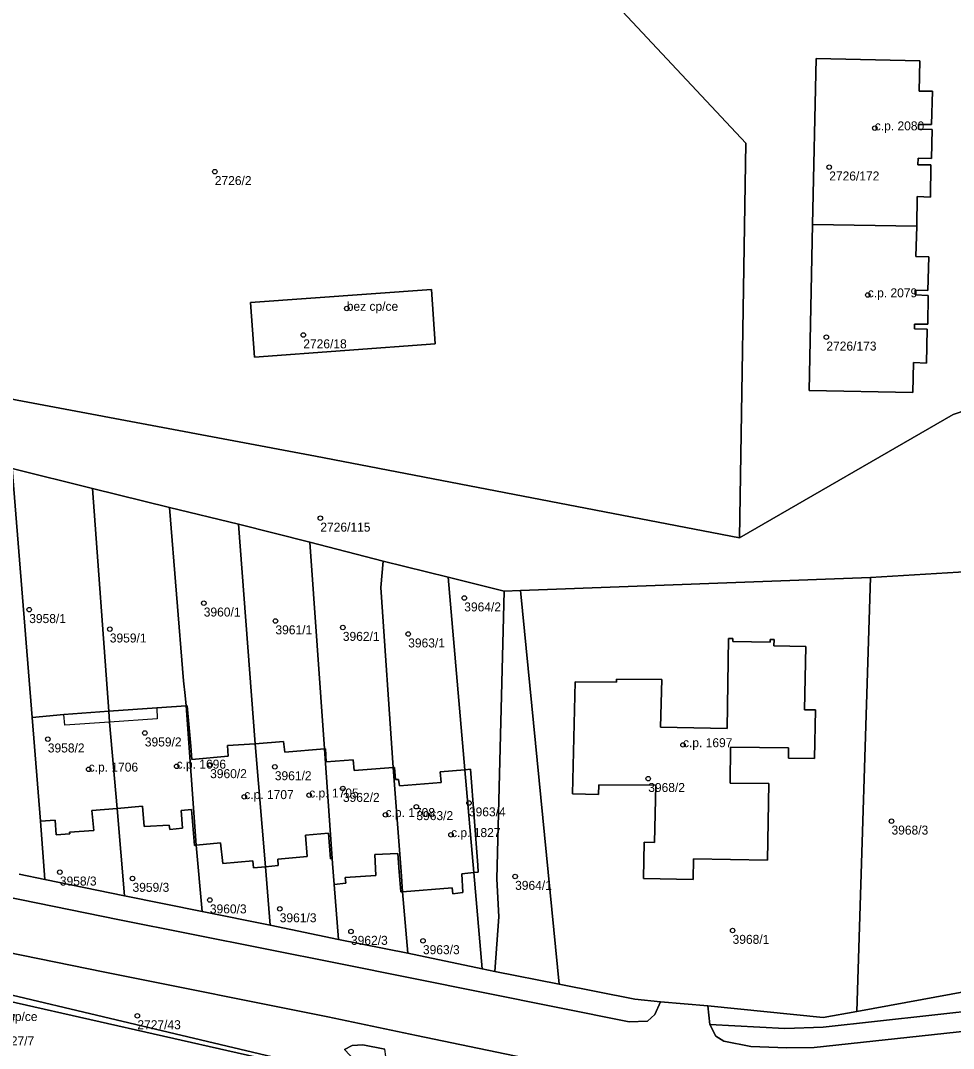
# Model space of a CAD drawing. Extents: x -878211 to -870363, y -1058464 to -1052522.
# Drawn here: x -873337.1 to -873233.3, y -1055699.6 to -1055585.2 of the extents above; entities that cross this region are included whole.
import ezdxf

# ---------------------------------------------------------------- set-up
doc = ezdxf.new("R2010")
doc.units = 0
for name, color, linetype in [('Definiční body', 7, 'Continuous'), ('Polygon budovy', 7, 'Continuous'), ('Polygon parcely', 7, 'Continuous')]:
    doc.layers.add(name, color=color, linetype=linetype)

msp = doc.modelspace()

# ---------------------------------------------------------------- linework, layer by layer
at = {"layer": 'Definiční body'}
for centre in [(-873242.04, -1055597.19994), (-873315.51, -1055602.04994), (-873247.11, -1055601.53994), (-873242.82, -1055615.77994), (-873300.82, -1055617.27994), (-873305.66, -1055620.21994), (-873247.43, -1055620.46994), (-873303.76, -1055640.61994), (-873316.74, -1055650.06994), (-873287.74, -1055649.49994), (-873336.17, -1055650.79994), (-873308.76, -1055652.04994), (-873327.2, -1055652.95994), (-873301.26, -1055652.77994), (-873293.98, -1055653.50994), (-873323.3, -1055664.52994), (-873334.1, -1055665.19994), (-873263.39, -1055665.84994), (-873329.55, -1055668.56994), (-873319.76, -1055668.23994), (-873316.03, -1055668.05994), (-873308.83, -1055668.28994), (-873267.26, -1055669.59994), (-873301.25, -1055670.69994), (-873312.23, -1055671.62994), (-873305, -1055671.44994), (-873293.07, -1055672.72994), (-873287.22, -1055672.30994), (-873296.5, -1055673.62994), (-873240.18, -1055674.33994), (-873289.21, -1055675.85994), (-873332.76, -1055680.00994), (-873324.67, -1055680.70994), (-873282.08, -1055680.48994), (-873316.06, -1055683.10994), (-873308.28, -1055684.09994), (-873300.35, -1055686.60994), (-873257.87, -1055686.49994), (-873292.34, -1055687.64994), (-873324.13, -1055695.99994)]:
    msp.add_circle(centre, 0.25, dxfattribs=at)
at = {"layer": 'Polygon budovy'}
for points in [[(-873237.37, -1055608.11), (-873237.32, -1055604.8), (-873235.84, -1055604.87), (-873235.79, -1055601.3), (-873237.23, -1055601.28), (-873237.22, -1055600.54), (-873235.72, -1055600.57), (-873235.67, -1055597.36), (-873237.18, -1055597.32), (-873237.18, -1055596.81), (-873235.71, -1055596.81), (-873235.63, -1055593.07), (-873237.1, -1055593.09), (-873237.01, -1055589.72), (-873248.58, -1055589.47), (-873248.97, -1055607.91)], [(-873237.63, -1055619.55), (-873237.63, -1055619.02), (-873236.12, -1055619.02), (-873236.08, -1055615.82), (-873237.56, -1055615.77), (-873237.54, -1055615.22), (-873236.12, -1055615.27), (-873236.01, -1055611.52), (-873237.46, -1055611.5), (-873237.37, -1055608.11), (-873248.97, -1055607.91), (-873249.35, -1055626.4), (-873237.82, -1055626.62), (-873237.73, -1055623.27), (-873236.28, -1055623.36), (-873236.21, -1055619.59)], [(-873291.38, -1055615.16), (-873311.55, -1055616.62), (-873311.11, -1055622.68), (-873290.98, -1055621.22)], [(-873275.69, -1055671.31), (-873272.8, -1055671.38), (-873272.77, -1055670.28), (-873266.43, -1055670.33), (-873266.55, -1055676.71), (-873267.7, -1055676.69), (-873267.78, -1055680.71), (-873262.26, -1055680.81), (-873262.22, -1055678.52), (-873253.98, -1055678.68), (-873253.83, -1055670.16), (-873258.13, -1055670.12), (-873258.1, -1055666.11), (-873251.63, -1055666.17), (-873251.63, -1055667.31), (-873248.75, -1055667.35), (-873248.65, -1055661.95), (-873249.85, -1055661.93), (-873249.72, -1055654.89), (-873253.26, -1055654.81), (-873253.25, -1055654.12), (-873253.67, -1055654.11), (-873253.67, -1055654.4), (-873257.83, -1055654.34), (-873257.83, -1055654.02), (-873258.31, -1055654.02), (-873258.48, -1055664.02), (-873265.88, -1055663.87), (-873265.74, -1055658.56), (-873270.78, -1055658.52), (-873270.78, -1055658.88), (-873275.41, -1055658.82)], [(-873335.84, -1055662.78), (-873334.93, -1055674.33), (-873333.27, -1055674.21), (-873333.16, -1055675.84), (-873331.66, -1055675.75), (-873331.67, -1055675.56), (-873328.99, -1055675.37), (-873329.2, -1055673.13), (-873326.38, -1055672.93), (-873327.22, -1055663.32), (-873332.2, -1055663.64), (-873332.31, -1055662.45)], [(-873327.22, -1055663.32), (-873326.38, -1055672.93), (-873323.56, -1055672.67), (-873323.36, -1055674.92), (-873320.58, -1055674.77), (-873320.52, -1055675.28), (-873319.11, -1055675.13), (-873319.24, -1055673.14), (-873318.09, -1055673.05), (-873317.78, -1055677.04), (-873317.58, -1055677.02), (-873318.7, -1055661.51), (-873321.98, -1055661.72), (-873321.92, -1055662.94)], [(-873314.09, -1055665.91), (-873314.01, -1055667.11), (-873318.05, -1055667.48), (-873318.19, -1055665.99), (-873318.57, -1055661.5), (-873318.7, -1055661.51), (-873317.58, -1055677.02), (-873314.89, -1055676.74), (-873314.6, -1055679.03), (-873311.28, -1055678.75), (-873311.21, -1055679.53), (-873309.88, -1055679.43), (-873311, -1055665.71)], [(-873311, -1055665.71), (-873309.88, -1055679.43), (-873308.45, -1055679.28), (-873308.5, -1055678.55), (-873305.23, -1055678.27), (-873305.42, -1055675.91), (-873302.85, -1055675.66), (-873302.63, -1055678.54), (-873302.43, -1055678.5), (-873303.29, -1055666.29), (-873307.71, -1055666.64), (-873307.87, -1055665.47)], [(-873300.92, -1055681.25), (-873300.99, -1055680.59), (-873297.57, -1055680.37), (-873297.69, -1055678.06), (-873295.15, -1055677.94), (-873294.98, -1055679.98), (-873294.78, -1055679.95), (-873295.67, -1055668.38), (-873299.99, -1055668.7), (-873300.1, -1055667.51), (-873303.1, -1055667.72), (-873303.2, -1055666.28), (-873303.29, -1055666.29), (-873302.43, -1055678.5), (-873302.4, -1055679.04), (-873302.21, -1055681.38)], [(-873295.49, -1055668.37), (-873295.67, -1055668.38), (-873294.78, -1055679.95), (-873294.6, -1055682.21), (-873289.07, -1055681.74), (-873289.01, -1055682.43), (-873287.89, -1055682.29), (-873288.01, -1055680.19), (-873286.69, -1055680.05), (-873286.18, -1055680), (-873286.22, -1055679.23), (-873287.04, -1055668.55), (-873287.68, -1055668.61), (-873290.41, -1055668.85), (-873290.3, -1055670.04), (-873294.96, -1055670.39), (-873295.05, -1055669.69), (-873295.4, -1055669.71)]]:
    msp.add_lwpolyline(points, close=True, dxfattribs=at)
at = {"layer": 'Polygon parcely'}
for points in [[(-873213.4, -1055490.21), (-873247.1, -1055524.38), (-873269.04, -1055544.86), (-873278.7, -1055551.81), (-873293.81, -1055558.61), (-873289.22, -1055563.65), (-873270.13, -1055584.22), (-873256.41, -1055598.88), (-873257.09, -1055642.81), (-873233.33, -1055629.09), (-873192.55, -1055615.15)], [(-873192.55, -1055615.15), (-873233.33, -1055629.09), (-873257.09, -1055642.81), (-873304.3, -1055633.72), (-873351.57, -1055624.84)], [(-873337.29, -1055680.25), (-873334.45, -1055680.81), (-873334.93, -1055674.33), (-873335.84, -1055662.78), (-873338.08, -1055635.1), (-873329.13, -1055637.31), (-873320.55, -1055639.41), (-873312.88, -1055641.29), (-873304.93, -1055643.29), (-873296.77, -1055645.39), (-873289.54, -1055647.17), (-873283.28, -1055648.72), (-873281.49, -1055648.65), (-873242.51, -1055647.23), (-873231.49, -1055646.53)], [(-873266.54, -1055695.84), (-873267.34, -1055696.59), (-873269.39, -1055696.65), (-873301.7, -1055690.17), (-873326.32, -1055685.28), (-873360.7, -1055678.25), (-873389.53, -1055672.31), (-873414.71, -1055667.23), (-873416.25, -1055673.09), (-873390.97, -1055678.26), (-873361.07, -1055684.36), (-873327.76, -1055691.15), (-873302.93, -1055696.13), (-873293.04, -1055698.2), (-873278.23, -1055701.26)], [(-873278.23, -1055701.26), (-873293.04, -1055698.2), (-873302.93, -1055696.13), (-873327.76, -1055691.15), (-873361.07, -1055684.36), (-873390.97, -1055678.26), (-873416.25, -1055673.09), (-873423.86, -1055671.56), (-873425.81, -1055671.88), (-873427.62, -1055673), (-873428.65, -1055674.07), (-873428.95, -1055674.42), (-873425.02, -1055675.3), (-873417.27, -1055677.12), (-873365.82, -1055688.26), (-873362.04, -1055688.03), (-873304.73, -1055701.6)], [(-873191.15, -1055697.24), (-873162.92, -1055692.51), (-873124.39, -1055686), (-873111.3, -1055683.77), (-873109.31, -1055683.5), (-873107.33, -1055683.47), (-873107, -1055683.51), (-873108.17, -1055677.19), (-873125.36, -1055680.09), (-873163.22, -1055686.48), (-873192.03, -1055691.42), (-873223.69, -1055696.82), (-873248.78, -1055699.54), (-873251.82, -1055699.56), (-873255.83, -1055699.4), (-873258.84, -1055698.81), (-873259.75, -1055698.26), (-873260.42, -1055696.97), (-873260.63, -1055694.89), (-873265.89, -1055694.43), (-873266.54, -1055695.84)], [(-873360.7, -1055678.25), (-873326.32, -1055685.28), (-873301.7, -1055690.17), (-873269.39, -1055696.65), (-873267.34, -1055696.59), (-873266.54, -1055695.84), (-873265.89, -1055694.43), (-873268.76, -1055694.13), (-873277.17, -1055692.48), (-873284.34, -1055691.08), (-873285.76, -1055690.78), (-873294.04, -1055689.04), (-873301.74, -1055687.49), (-873309.34, -1055685.91), (-873316.91, -1055684.38), (-873325.57, -1055682.63), (-873334.45, -1055680.81), (-873337.29, -1055680.25)], [(-873228.08, -1055692.58), (-873244.04, -1055695.5), (-873247.79, -1055696.18), (-873260.63, -1055694.89), (-873260.42, -1055696.97), (-873252.07, -1055697.4), (-873247.77, -1055697.28), (-873223.58, -1055694.59)], [(-873223.58, -1055694.59), (-873247.77, -1055697.28), (-873252.07, -1055697.4), (-873260.42, -1055696.97), (-873259.75, -1055698.26), (-873258.84, -1055698.81), (-873255.83, -1055699.4), (-873251.82, -1055699.56), (-873248.78, -1055699.54), (-873223.69, -1055696.82)], [(-873301.09, -1055699.76), (-873300.22, -1055699.31), (-873299.05, -1055699.22), (-873296.59, -1055699.7)]]:
    msp.add_lwpolyline(points, dxfattribs=at)
for points in [[(-873289.22, -1055563.65), (-873304.24, -1055569.27), (-873323.4, -1055576.41), (-873342.15, -1055582), (-873349.78, -1055584.29), (-873381.69, -1055587.76), (-873389.64, -1055588.45), (-873413.71, -1055590.26), (-873414.61, -1055613.08), (-873390.74, -1055617.59), (-873351.57, -1055624.84), (-873304.3, -1055633.72), (-873257.09, -1055642.81), (-873256.41, -1055598.88), (-873270.13, -1055584.22)], [(-873237.73, -1055623.27), (-873237.82, -1055626.62), (-873249.35, -1055626.4), (-873248.97, -1055607.91), (-873248.58, -1055589.47), (-873237.01, -1055589.72), (-873237.1, -1055593.09), (-873235.63, -1055593.07), (-873235.71, -1055596.81), (-873237.18, -1055596.81), (-873237.18, -1055597.32), (-873235.67, -1055597.36), (-873235.72, -1055600.57), (-873237.22, -1055600.54), (-873237.23, -1055601.28), (-873235.79, -1055601.3), (-873235.84, -1055604.87), (-873237.32, -1055604.8), (-873237.37, -1055608.11), (-873237.46, -1055611.5), (-873236.01, -1055611.52), (-873236.12, -1055615.27), (-873237.54, -1055615.22), (-873237.56, -1055615.77), (-873236.08, -1055615.82), (-873236.12, -1055619.02), (-873237.63, -1055619.02), (-873237.63, -1055619.55), (-873236.21, -1055619.59), (-873236.28, -1055623.36)], [(-873248.97, -1055607.91), (-873237.37, -1055608.11), (-873237.32, -1055604.8), (-873235.84, -1055604.87), (-873235.79, -1055601.3), (-873237.23, -1055601.28), (-873237.22, -1055600.54), (-873235.72, -1055600.57), (-873235.67, -1055597.36), (-873237.18, -1055597.32), (-873237.18, -1055596.81), (-873235.71, -1055596.81), (-873235.63, -1055593.07), (-873237.1, -1055593.09), (-873237.01, -1055589.72), (-873248.58, -1055589.47)], [(-873248.97, -1055607.91), (-873249.35, -1055626.4), (-873237.82, -1055626.62), (-873237.73, -1055623.27), (-873236.28, -1055623.36), (-873236.21, -1055619.59), (-873237.63, -1055619.55), (-873237.63, -1055619.02), (-873236.12, -1055619.02), (-873236.08, -1055615.82), (-873237.56, -1055615.77), (-873237.54, -1055615.22), (-873236.12, -1055615.27), (-873236.01, -1055611.52), (-873237.46, -1055611.5), (-873237.37, -1055608.11)], [(-873291.38, -1055615.16), (-873290.98, -1055621.22), (-873311.11, -1055622.68), (-873311.55, -1055616.62)], [(-873291.38, -1055615.16), (-873311.55, -1055616.62), (-873311.11, -1055622.68), (-873290.98, -1055621.22)], [(-873327.31, -1055662.1), (-873329.13, -1055637.31), (-873338.08, -1055635.1), (-873335.84, -1055662.78), (-873332.31, -1055662.45)], [(-873321.98, -1055661.72), (-873318.7, -1055661.51), (-873318.8, -1055660.36), (-873318.99, -1055658.7), (-873320.55, -1055639.41), (-873329.13, -1055637.31), (-873327.31, -1055662.1)], [(-873318.05, -1055667.48), (-873314.01, -1055667.11), (-873314.09, -1055665.91), (-873311, -1055665.71), (-873312.88, -1055641.29), (-873320.55, -1055639.41), (-873318.99, -1055658.7), (-873318.8, -1055660.36), (-873318.7, -1055661.51), (-873318.57, -1055661.5), (-873318.19, -1055665.99)], [(-873304.93, -1055643.29), (-873312.88, -1055641.29), (-873311, -1055665.71), (-873307.87, -1055665.47), (-873307.71, -1055666.64), (-873303.29, -1055666.29)], [(-873295.67, -1055668.38), (-873297.01, -1055648.32), (-873296.77, -1055645.39), (-873304.93, -1055643.29), (-873303.29, -1055666.29), (-873303.2, -1055666.28), (-873303.1, -1055667.72), (-873300.1, -1055667.51), (-873299.99, -1055668.7)], [(-873290.41, -1055668.85), (-873287.68, -1055668.61), (-873289.54, -1055647.17), (-873296.77, -1055645.39), (-873297.01, -1055648.32), (-873295.67, -1055668.38), (-873295.49, -1055668.37), (-873295.4, -1055669.71), (-873295.05, -1055669.69), (-873294.96, -1055670.39), (-873290.3, -1055670.04)], [(-873244.04, -1055695.5), (-873228.08, -1055692.58), (-873229.12, -1055680.57), (-873229.2, -1055679.52), (-873230.12, -1055668.71), (-873230.26, -1055668.69), (-873231.49, -1055646.53), (-873242.51, -1055647.23)], [(-873283.28, -1055648.72), (-873289.54, -1055647.17), (-873287.68, -1055668.61), (-873287.04, -1055668.55), (-873286.22, -1055679.23), (-873286.18, -1055680), (-873286.69, -1055680.05), (-873285.76, -1055690.78), (-873284.34, -1055691.08), (-873283.88, -1055684.99), (-873284.12, -1055680.77)], [(-873242.51, -1055647.23), (-873281.49, -1055648.65), (-873281.45, -1055649.04), (-873277.17, -1055692.48), (-873268.76, -1055694.13), (-873265.89, -1055694.43), (-873260.63, -1055694.89), (-873247.79, -1055696.18), (-873244.04, -1055695.5)], [(-873284.12, -1055680.77), (-873283.88, -1055684.99), (-873284.34, -1055691.08), (-873277.17, -1055692.48), (-873281.45, -1055649.04), (-873281.49, -1055648.65), (-873283.28, -1055648.72)], [(-873275.41, -1055658.82), (-873270.78, -1055658.88), (-873270.78, -1055658.52), (-873265.74, -1055658.56), (-873265.88, -1055663.87), (-873258.48, -1055664.02), (-873258.31, -1055654.02), (-873257.83, -1055654.02), (-873257.83, -1055654.34), (-873253.67, -1055654.4), (-873253.67, -1055654.11), (-873253.25, -1055654.12), (-873253.26, -1055654.81), (-873249.72, -1055654.89), (-873249.85, -1055661.93), (-873248.65, -1055661.95), (-873248.75, -1055667.35), (-873251.63, -1055667.31), (-873251.63, -1055666.17), (-873258.1, -1055666.11), (-873258.13, -1055670.12), (-873253.83, -1055670.16), (-873253.98, -1055678.68), (-873262.22, -1055678.52), (-873262.26, -1055680.81), (-873267.78, -1055680.71), (-873267.7, -1055676.69), (-873266.55, -1055676.71), (-873266.43, -1055670.33), (-873272.77, -1055670.28), (-873272.8, -1055671.38), (-873275.69, -1055671.31)], [(-873275.41, -1055658.82), (-873275.69, -1055671.31), (-873272.8, -1055671.38), (-873272.77, -1055670.28), (-873266.43, -1055670.33), (-873266.55, -1055676.71), (-873267.7, -1055676.69), (-873267.78, -1055680.71), (-873262.26, -1055680.81), (-873262.22, -1055678.52), (-873253.98, -1055678.68), (-873253.83, -1055670.16), (-873258.13, -1055670.12), (-873258.1, -1055666.11), (-873251.63, -1055666.17), (-873251.63, -1055667.31), (-873248.75, -1055667.35), (-873248.65, -1055661.95), (-873249.85, -1055661.93), (-873249.72, -1055654.89), (-873253.26, -1055654.81), (-873253.25, -1055654.12), (-873253.67, -1055654.11), (-873253.67, -1055654.4), (-873257.83, -1055654.34), (-873257.83, -1055654.02), (-873258.31, -1055654.02), (-873258.48, -1055664.02), (-873265.88, -1055663.87), (-873265.74, -1055658.56), (-873270.78, -1055658.52), (-873270.78, -1055658.88)], [(-873333.16, -1055675.84), (-873331.66, -1055675.75), (-873331.67, -1055675.56), (-873328.99, -1055675.37), (-873329.2, -1055673.13), (-873326.38, -1055672.93), (-873327.22, -1055663.32), (-873327.31, -1055662.1), (-873332.31, -1055662.45), (-873335.84, -1055662.78), (-873334.93, -1055674.33), (-873333.27, -1055674.21)], [(-873319.11, -1055675.13), (-873319.24, -1055673.14), (-873318.09, -1055673.05), (-873317.78, -1055677.04), (-873317.58, -1055677.02), (-873318.7, -1055661.51), (-873321.98, -1055661.72), (-873327.31, -1055662.1), (-873327.22, -1055663.32), (-873326.38, -1055672.93), (-873323.56, -1055672.67), (-873323.36, -1055674.92), (-873320.58, -1055674.77), (-873320.52, -1055675.28)], [(-873311.21, -1055679.53), (-873309.88, -1055679.43), (-873311, -1055665.71), (-873314.09, -1055665.91), (-873314.01, -1055667.11), (-873318.05, -1055667.48), (-873318.19, -1055665.99), (-873318.57, -1055661.5), (-873318.7, -1055661.51), (-873317.58, -1055677.02), (-873314.89, -1055676.74), (-873314.6, -1055679.03), (-873311.28, -1055678.75)], [(-873302.43, -1055678.5), (-873303.29, -1055666.29), (-873307.71, -1055666.64), (-873307.87, -1055665.47), (-873311, -1055665.71), (-873309.88, -1055679.43), (-873308.45, -1055679.28), (-873308.5, -1055678.55), (-873305.23, -1055678.27), (-873305.42, -1055675.91), (-873302.85, -1055675.66), (-873302.63, -1055678.54)], [(-873294.6, -1055682.21), (-873294.78, -1055679.95), (-873295.67, -1055668.38), (-873299.99, -1055668.7), (-873300.1, -1055667.51), (-873303.1, -1055667.72), (-873303.2, -1055666.28), (-873303.29, -1055666.29), (-873302.43, -1055678.5), (-873302.4, -1055679.04), (-873302.21, -1055681.38), (-873300.92, -1055681.25), (-873300.99, -1055680.59), (-873297.57, -1055680.37), (-873297.69, -1055678.06), (-873295.15, -1055677.94), (-873294.98, -1055679.98), (-873294.79, -1055682.2)], [(-873289.01, -1055682.43), (-873287.89, -1055682.29), (-873288.01, -1055680.19), (-873286.69, -1055680.05), (-873287.68, -1055668.61), (-873290.41, -1055668.85), (-873290.3, -1055670.04), (-873294.96, -1055670.39), (-873295.05, -1055669.69), (-873295.4, -1055669.71), (-873295.49, -1055668.37), (-873295.67, -1055668.38), (-873294.78, -1055679.95), (-873294.6, -1055682.21), (-873289.07, -1055681.74)], [(-873286.69, -1055680.05), (-873286.18, -1055680), (-873286.22, -1055679.23), (-873287.04, -1055668.55), (-873287.68, -1055668.61)], [(-873317.58, -1055677.02), (-873317.78, -1055677.04), (-873318.09, -1055673.05), (-873319.24, -1055673.14), (-873319.11, -1055675.13), (-873320.52, -1055675.28), (-873320.58, -1055674.77), (-873323.36, -1055674.92), (-873323.56, -1055672.67), (-873326.38, -1055672.93), (-873325.57, -1055682.63), (-873316.91, -1055684.38)], [(-873325.57, -1055682.63), (-873326.38, -1055672.93), (-873329.2, -1055673.13), (-873328.99, -1055675.37), (-873331.67, -1055675.56), (-873331.66, -1055675.75), (-873333.16, -1055675.84), (-873333.27, -1055674.21), (-873334.93, -1055674.33), (-873334.45, -1055680.81)], [(-873302.4, -1055679.04), (-873302.43, -1055678.5), (-873302.63, -1055678.54), (-873302.85, -1055675.66), (-873305.42, -1055675.91), (-873305.23, -1055678.27), (-873308.5, -1055678.55), (-873308.45, -1055679.28), (-873309.88, -1055679.43), (-873309.34, -1055685.91), (-873301.74, -1055687.49), (-873302.21, -1055681.38)], [(-873309.34, -1055685.91), (-873309.88, -1055679.43), (-873311.21, -1055679.53), (-873311.28, -1055678.75), (-873314.6, -1055679.03), (-873314.89, -1055676.74), (-873317.58, -1055677.02), (-873316.91, -1055684.38)], [(-873294.04, -1055689.04), (-873294.6, -1055682.21), (-873294.79, -1055682.2), (-873294.98, -1055679.98), (-873295.15, -1055677.94), (-873297.69, -1055678.06), (-873297.57, -1055680.37), (-873300.99, -1055680.59), (-873300.92, -1055681.25), (-873302.21, -1055681.38), (-873301.74, -1055687.49)], [(-873286.69, -1055680.05), (-873288.01, -1055680.19), (-873287.89, -1055682.29), (-873289.01, -1055682.43), (-873289.07, -1055681.74), (-873294.6, -1055682.21), (-873294.04, -1055689.04), (-873285.76, -1055690.78)], [(-873304.83, -1055701.96), (-873304.73, -1055701.6), (-873362.04, -1055688.03), (-873362.27, -1055689)], [(-873306.85, -1055709.07), (-873304.83, -1055701.96), (-873362.27, -1055689), (-873363.41, -1055693.8), (-873363.09, -1055693.88), (-873364.06, -1055697.74), (-873351.15, -1055700.82), (-873351.19, -1055701.08), (-873348.75, -1055701.66), (-873348.9, -1055702.27), (-873342.34, -1055703.85), (-873341.05, -1055698.51), (-873344.71, -1055697.62), (-873343.89, -1055694.4), (-873337.85, -1055695.86), (-873338.63, -1055699.1), (-873339.19, -1055701.61), (-873306.85, -1055709.85), (-873306.64, -1055709.13)], [(-873296.48, -1055700.54), (-873296.59, -1055699.7), (-873299.05, -1055699.22), (-873300.22, -1055699.31), (-873301.09, -1055699.76), (-873291.24, -1055710.21), (-873289.84, -1055711.91), (-873292.43, -1055724.18), (-873275.66, -1055727.62), (-873274.78, -1055723.46), (-873274.3, -1055723.55), (-873273.36, -1055718.75), (-873275.55, -1055718.35), (-873274.32, -1055712.45), (-873286.59, -1055709.89), (-873288.15, -1055708.23), (-873291.13, -1055706.36)]]:
    msp.add_lwpolyline(points, close=True, dxfattribs=at)

# ---------------------------------------------------------------- texts
at = {"layer": 'Definiční body'}
for s, p in [('c.p. 2080', (-873242.04, -1055597.45)), ('2726/172', (-873247.11, -1055603.029)), ('2726/2', (-873315.51, -1055603.539)), ('c.p. 2079', (-873242.82, -1055616.03)), ('bez cp/ce', (-873300.82, -1055617.53)), ('2726/18', (-873305.66, -1055621.709)), ('2726/173', (-873247.43, -1055621.959)), ('2726/115', (-873303.76, -1055642.109)), ('3964/2', (-873287.74, -1055650.989)), ('3960/1', (-873316.74, -1055651.559)), ('3958/1', (-873336.17, -1055652.289)), ('3959/1', (-873327.2, -1055654.449)), ('3961/1', (-873308.76, -1055653.539)), ('3962/1', (-873301.26, -1055654.269)), ('3963/1', (-873293.98, -1055654.999)), ('3958/2', (-873334.1, -1055666.689)), ('3959/2', (-873323.3, -1055666.019)), ('c.p. 1697', (-873263.39, -1055666.1)), ('c.p. 1706', (-873329.55, -1055668.82)), ('c.p. 1696', (-873319.76, -1055668.49)), ('3960/2', (-873316.03, -1055669.549)), ('3961/2', (-873308.83, -1055669.779)), ('3968/2', (-873267.26, -1055671.089)), ('c.p. 1707', (-873312.23, -1055671.879)), ('c.p. 1705', (-873305, -1055671.7)), ('3962/2', (-873301.25, -1055672.189)), ('c.p. 1708', (-873296.5, -1055673.879)), ('3963/4', (-873287.22, -1055673.799)), ('3963/2', (-873293.07, -1055674.219)), ('c.p. 1827', (-873289.21, -1055676.11)), ('3968/3', (-873240.18, -1055675.829)), ('3958/3', (-873332.76, -1055681.499)), ('3959/3', (-873324.67, -1055682.199)), ('3964/1', (-873282.08, -1055681.979)), ('3960/3', (-873316.06, -1055684.599)), ('3961/3', (-873308.28, -1055685.589)), ('3962/3', (-873300.35, -1055688.099)), ('3968/1', (-873257.87, -1055687.989)), ('3963/3', (-873292.34, -1055689.139)), ('bez cp/ce', (-873340.97, -1055696.58)), ('2727/43', (-873324.13, -1055697.489)), ('2727/7', (-873339.71, -1055699.299))]:
    msp.add_text(s, height=0.999996, dxfattribs=at).set_placement(p)

doc.saveas('drawing.dxf')
